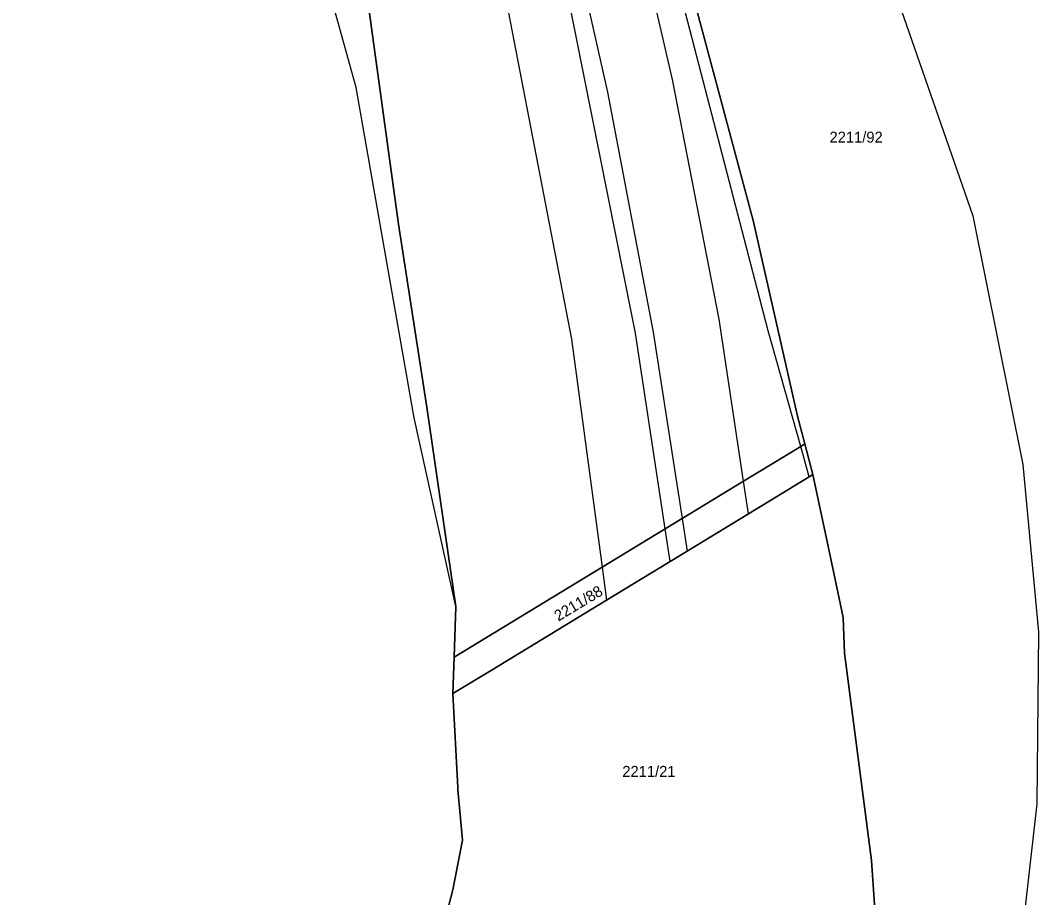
# Model space of a CAD drawing. Extents: x -262715 to -259381, y -1237238 to -1231182.
# Drawn here: x -259982.1 to -259797.1, y -1233781.2 to -1233621.8 of the extents above; entities that cross this region are included whole.
import ezdxf

# ---------------------------------------------------------------- set-up
doc = ezdxf.new("R2010")
doc.units = 0
for name, color, linetype in [('body_kn', 7, 'Continuous'), ('katuz_linie', 7, 'Continuous'), ('kladpar_druhypozemkov', 7, 'Continuous'), ('kladpar_hranice', 7, 'Continuous'), ('kladpar_parcelnecisla', 7, 'Continuous'), ('kladpar_plochy', 7, 'Continuous'), ('zappar_hrandruhpozemk', 7, 'Continuous'), ('zuob_linie', 7, 'Continuous'), ('zuob_plochy', 7, 'Continuous')]:
    doc.layers.add(name, color=color, linetype=linetype)

msp = doc.modelspace()

# ---------------------------------------------------------------- linework, layer by layer
at = {"layer": 'body_kn'}
for p, q in [((-259863.6, -1233632.53), (-259863.6, -1233632.53)), ((-259921.09, -1233633.98), (-259921.09, -1233633.98)), ((-259875.41, -1233634.82), (-259875.41, -1233634.82)), ((-259808.99, -1233657.3), (-259808.99, -1233657.3)), ((-259913.38, -1233658.83), (-259913.38, -1233658.83)), ((-259848.92, -1233658.16), (-259848.92, -1233658.16)), ((-259855.14, -1233676.11), (-259855.14, -1233676.11)), ((-259846.21, -1233678.22), (-259846.21, -1233678.22)), ((-259881.97, -1233679.74), (-259881.97, -1233679.74)), ((-259870.29, -1233678.66), (-259870.29, -1233678.66)), ((-259867.08, -1233678.45), (-259867.08, -1233678.45)), ((-259908.21, -1233692.11), (-259908.21, -1233692.11)), ((-259910.55, -1233694), (-259910.55, -1233694)), ((-259840.89, -1233693.7), (-259840.89, -1233693.7)), ((-259840.29, -1233699.21), (-259840.29, -1233699.21)), ((-259840.29, -1233699.21), (-259840.29, -1233699.21)), ((-259839.55, -1233698.76), (-259839.55, -1233698.76)), ((-259839.55, -1233698.76), (-259839.55, -1233698.76)), ((-259799.95, -1233702.5), (-259799.95, -1233702.5)), ((-259850.67, -1233705.53), (-259850.67, -1233705.53)), ((-259850.67, -1233705.53), (-259850.67, -1233705.53)), ((-259838.73, -1233704.74), (-259838.73, -1233704.74)), ((-259838.73, -1233704.74), (-259838.73, -1233704.74)), ((-259838.07, -1233704.34), (-259838.07, -1233704.34)), ((-259849.77, -1233711.46), (-259849.77, -1233711.46)), ((-259849.77, -1233711.46), (-259849.77, -1233711.46)), ((-259861.85, -1233712.33), (-259861.85, -1233712.33)), ((-259861.85, -1233712.33), (-259861.85, -1233712.33)), ((-259864.93, -1233714.2), (-259864.93, -1233714.2)), ((-259864.93, -1233714.2), (-259864.93, -1233714.2)), ((-259835.8, -1233715.12), (-259835.8, -1233715.12)), ((-259860.93, -1233718.25), (-259860.93, -1233718.25)), ((-259864.03, -1233720.13), (-259864.03, -1233720.13)), ((-259864.03, -1233720.13), (-259864.03, -1233720.13)), ((-259876.39, -1233721.17), (-259876.39, -1233721.17)), ((-259876.39, -1233721.17), (-259876.39, -1233721.17)), ((-259834.3, -1233722.25), (-259834.3, -1233722.25)), ((-259875.58, -1233727.16), (-259875.58, -1233727.16)), ((-259902.94, -1233728.34), (-259902.94, -1233728.34)), ((-259902.94, -1233728.34), (-259902.94, -1233728.34)), ((-259832.6, -1233730.35), (-259832.6, -1233730.35)), ((-259797.06, -1233732.98), (-259797.06, -1233732.98)), ((-259832.32, -1233736.83), (-259832.32, -1233736.83)), ((-259903.25, -1233737.51), (-259903.25, -1233737.51)), ((-259903.25, -1233737.51), (-259903.25, -1233737.51)), ((-259896.37, -1233739.81), (-259896.37, -1233739.81)), ((-259903.48, -1233744.14), (-259903.48, -1233744.14)), ((-259902.6, -1233761.22), (-259902.6, -1233761.22)), ((-259902.58, -1233761.59), (-259902.58, -1233761.59)), ((-259797.39, -1233764.21), (-259797.39, -1233764.21)), ((-259901.76, -1233770.78), (-259901.76, -1233770.78)), ((-259827.44, -1233774.52), (-259827.44, -1233774.52)), ((-259903.48, -1233779.86), (-259903.48, -1233779.86))]:
    msp.add_line(p, q, dxfattribs=at)
at = {"layer": 'katuz_linie'}
msp.add_lwpolyline([(-259823.5, -1233615.61), (-259808.99, -1233657.3), (-259799.95, -1233702.5), (-259797.06, -1233732.98), (-259797.39, -1233764.21), (-259800.7, -1233793.58), (-259806.55, -1233819.91), (-259807.43, -1233824.77), (-259807.83, -1233826.14), (-259816.1, -1233855.19), (-259819.25, -1233866.26), (-259825.65, -1233888.72), (-259843.98, -1233953.04), (-259844.3, -1233954.17), (-259844.93, -1233956.37), (-259846.84, -1233963.08), (-259848.38, -1233968.5), (-259848.71, -1233969.67), (-259849.4, -1233972.08), (-259874.15, -1234058.95)], dxfattribs=at)
at = {"layer": 'kladpar_druhypozemkov'}
for p, q in [((-259830.28, -1233641.98), (-259830.28, -1233641.98)), ((-259880.5, -1233726.62), (-259880.5, -1233726.62)), ((-259868.28, -1233757.25), (-259868.28, -1233757.25))]:
    msp.add_line(p, q, dxfattribs=at)
at = {"layer": 'kladpar_hranice'}
msp.add_line((-259903.25, -1233737.51), (-259876.39, -1233721.17), dxfattribs=at)
for points in [[(-259903.25, -1233737.51), (-259902.94, -1233728.34), (-259908.21, -1233692.11), (-259913.38, -1233658.83), (-259918.75, -1233619.63), (-259925.44, -1233584.36), (-259931.53, -1233546.13), (-259934.73, -1233509.27), (-259946.63, -1233468.89), (-259961.28, -1233433.98), (-259984.18, -1233399.61), (-259995.24, -1233369.79), (-260000.8, -1233333.87), (-260000.9, -1233333.23), (-260000.95, -1233332.79)], [(-259909.73, -1233435.94), (-259905.16, -1233445.08), (-259901.67, -1233453.52), (-259886.25, -1233493.26), (-259886.08, -1233527.68), (-259876.18, -1233550.63), (-259867.49, -1233588.89), (-259848.92, -1233658.16), (-259840.89, -1233693.7), (-259839.55, -1233698.76)], [(-259826.69, -1233785.19), (-259827.44, -1233774.52), (-259832.32, -1233736.83), (-259832.6, -1233730.35), (-259834.3, -1233722.25), (-259835.8, -1233715.12), (-259838.07, -1233704.34), (-259839.55, -1233698.76), (-259840.89, -1233693.7), (-259848.92, -1233658.16), (-259867.49, -1233588.89)], [(-259823.5, -1233615.61), (-259808.99, -1233657.3), (-259799.95, -1233702.5), (-259797.06, -1233732.98), (-259797.39, -1233764.21), (-259800.7, -1233793.58)], [(-259918.75, -1233619.63), (-259913.38, -1233658.83), (-259908.21, -1233692.11), (-259902.94, -1233728.34), (-259903.25, -1233737.51), (-259903.48, -1233744.14), (-259902.6, -1233761.22), (-259902.58, -1233761.59), (-259901.76, -1233770.78), (-259903.48, -1233779.86), (-259904.25, -1233782.64)], [(-259839.55, -1233698.76), (-259838.07, -1233704.34), (-259838.73, -1233704.74), (-259849.77, -1233711.46), (-259860.93, -1233718.25), (-259864.03, -1233720.13), (-259875.58, -1233727.16), (-259896.37, -1233739.81), (-259903.48, -1233744.14), (-259903.25, -1233737.51)], [(-259839.55, -1233698.76), (-259840.29, -1233699.21), (-259850.67, -1233705.53), (-259861.85, -1233712.33), (-259864.93, -1233714.2), (-259876.39, -1233721.17), (-259903.25, -1233737.51)], [(-259876.39, -1233721.17), (-259864.93, -1233714.2), (-259861.85, -1233712.33), (-259850.67, -1233705.53), (-259840.29, -1233699.21), (-259839.55, -1233698.76)], [(-259864.03, -1233720.13), (-259860.93, -1233718.25), (-259849.77, -1233711.46), (-259838.73, -1233704.74), (-259838.07, -1233704.34), (-259835.8, -1233715.12), (-259834.3, -1233722.25), (-259832.6, -1233730.35), (-259832.32, -1233736.83), (-259827.44, -1233774.52), (-259826.69, -1233785.19), (-259825.97, -1233795.92), (-259825.88, -1233797.22)], [(-259904.25, -1233782.64), (-259903.48, -1233779.86), (-259901.76, -1233770.78), (-259902.58, -1233761.59), (-259902.6, -1233761.22), (-259903.48, -1233744.14), (-259896.37, -1233739.81), (-259875.58, -1233727.16), (-259864.03, -1233720.13)]]:
    msp.add_lwpolyline(points, dxfattribs=at)
at = {"layer": 'kladpar_plochy'}
for p, q in [((-259918.75, -1233619.63), (-259913.38, -1233658.83)), ((-259913.38, -1233658.83), (-259908.21, -1233692.11)), ((-259908.21, -1233692.11), (-259902.94, -1233728.34)), ((-259902.94, -1233728.34), (-259903.25, -1233737.51)), ((-259903.25, -1233737.51), (-259903.48, -1233744.14)), ((-259903.48, -1233744.14), (-259902.6, -1233761.22)), ((-259902.6, -1233761.22), (-259902.58, -1233761.59)), ((-259902.58, -1233761.59), (-259901.76, -1233770.78)), ((-259901.76, -1233770.78), (-259903.48, -1233779.86)), ((-259903.48, -1233779.86), (-259904.25, -1233782.64))]:
    msp.add_line(p, q, dxfattribs=at)
for points in [[(-259867.49, -1233588.89), (-259848.92, -1233658.16), (-259840.89, -1233693.7), (-259839.55, -1233698.76), (-259840.29, -1233699.21), (-259850.67, -1233705.53), (-259861.85, -1233712.33), (-259864.93, -1233714.2), (-259876.39, -1233721.17), (-259903.25, -1233737.51), (-259902.94, -1233728.34), (-259908.21, -1233692.11), (-259913.38, -1233658.83), (-259918.75, -1233619.63)], [(-259826.69, -1233785.19), (-259827.44, -1233774.52), (-259832.32, -1233736.83), (-259832.6, -1233730.35), (-259834.3, -1233722.25), (-259835.8, -1233715.12), (-259838.07, -1233704.34), (-259839.55, -1233698.76), (-259840.89, -1233693.7), (-259848.92, -1233658.16), (-259867.49, -1233588.89)], [(-259823.5, -1233615.61), (-259808.99, -1233657.3), (-259799.95, -1233702.5), (-259797.06, -1233732.98), (-259797.39, -1233764.21), (-259800.7, -1233793.58)], [(-259904.25, -1233782.64), (-259903.48, -1233779.86), (-259901.76, -1233770.78), (-259902.58, -1233761.59), (-259902.6, -1233761.22), (-259903.48, -1233744.14), (-259896.37, -1233739.81), (-259875.58, -1233727.16), (-259864.03, -1233720.13), (-259860.93, -1233718.25), (-259849.77, -1233711.46), (-259838.73, -1233704.74), (-259838.07, -1233704.34), (-259835.8, -1233715.12), (-259834.3, -1233722.25), (-259832.6, -1233730.35), (-259832.32, -1233736.83), (-259827.44, -1233774.52), (-259826.69, -1233785.19)]]:
    msp.add_lwpolyline(points, dxfattribs=at)
msp.add_lwpolyline([(-259876.39, -1233721.17), (-259864.93, -1233714.2), (-259861.85, -1233712.33), (-259850.67, -1233705.53), (-259840.29, -1233699.21), (-259839.55, -1233698.76), (-259838.07, -1233704.34), (-259838.73, -1233704.74), (-259849.77, -1233711.46), (-259860.93, -1233718.25), (-259864.03, -1233720.13), (-259875.58, -1233727.16), (-259896.37, -1233739.81), (-259903.48, -1233744.14), (-259903.25, -1233737.51)], close=True, dxfattribs=at)
at = {"layer": 'zappar_hrandruhpozemk'}
for p, q in [((-259846.21, -1233678.22), (-259875.31, -1233565.97)), ((-259921.09, -1233633.98), (-259932.29, -1233593.43)), ((-259855.14, -1233676.11), (-259863.6, -1233632.53)), ((-259850.67, -1233705.53), (-259855.14, -1233676.11)), ((-259840.29, -1233699.21), (-259846.21, -1233678.22)), ((-259881.97, -1233679.74), (-259876.39, -1233721.17)), ((-259838.73, -1233704.74), (-259840.29, -1233699.21)), ((-259849.77, -1233711.46), (-259850.67, -1233705.53)), ((-259861.85, -1233712.33), (-259860.93, -1233718.25)), ((-259864.03, -1233720.13), (-259864.93, -1233714.2)), ((-259876.39, -1233721.17), (-259875.58, -1233727.16))]:
    msp.add_line(p, q, dxfattribs=at)
for points in [[(-259863.6, -1233632.53), (-259872.49, -1233594), (-259883.05, -1233552.89)], [(-259906.66, -1233567.02), (-259893.76, -1233618.53), (-259881.97, -1233679.74)], [(-259883.91, -1233597.17), (-259875.41, -1233634.82), (-259867.08, -1233678.45), (-259861.85, -1233712.33)], [(-259864.93, -1233714.2), (-259870.29, -1233678.66), (-259882.69, -1233616.75)], [(-259902.94, -1233728.34), (-259910.55, -1233694), (-259921.09, -1233633.98)]]:
    msp.add_lwpolyline(points, dxfattribs=at)
at = {"layer": 'zuob_linie'}
msp.add_lwpolyline([(-259823.5, -1233615.61), (-259808.99, -1233657.3), (-259799.95, -1233702.5), (-259797.06, -1233732.98), (-259797.39, -1233764.21), (-259800.7, -1233793.58), (-259806.55, -1233819.91), (-259807.43, -1233824.77), (-259807.83, -1233826.14), (-259816.1, -1233855.19), (-259819.25, -1233866.26), (-259825.65, -1233888.72), (-259843.98, -1233953.04), (-259844.3, -1233954.17), (-259844.93, -1233956.37), (-259846.84, -1233963.08), (-259848.38, -1233968.5), (-259848.71, -1233969.67), (-259849.4, -1233972.08), (-259874.15, -1234058.95)], dxfattribs=at)
at = {"layer": 'zuob_plochy'}
msp.add_lwpolyline([(-259823.5, -1233615.61), (-259808.99, -1233657.3), (-259799.95, -1233702.5), (-259797.06, -1233732.98), (-259797.39, -1233764.21), (-259800.7, -1233793.58), (-259806.55, -1233819.91), (-259807.43, -1233824.77), (-259807.83, -1233826.14), (-259816.1, -1233855.19), (-259819.25, -1233866.26), (-259825.65, -1233888.72), (-259843.98, -1233953.04), (-259844.3, -1233954.17), (-259844.93, -1233956.37), (-259846.84, -1233963.08), (-259848.38, -1233968.5), (-259848.71, -1233969.67), (-259849.4, -1233972.08), (-259874.15, -1234058.95)], dxfattribs=at)

# ---------------------------------------------------------------- texts
at = {"layer": 'kladpar_parcelnecisla'}
for s, p in [('2211/92', (-259835.06, -1233644)), ('2211/21', (-259872.71, -1233759.3))]:
    msp.add_text(s, height=2, dxfattribs=at).set_placement(p)
msp.add_text('2211/88', height=2, rotation=31, dxfattribs=at).set_placement((-259884.33, -1233731.08))

doc.saveas('drawing.dxf')
